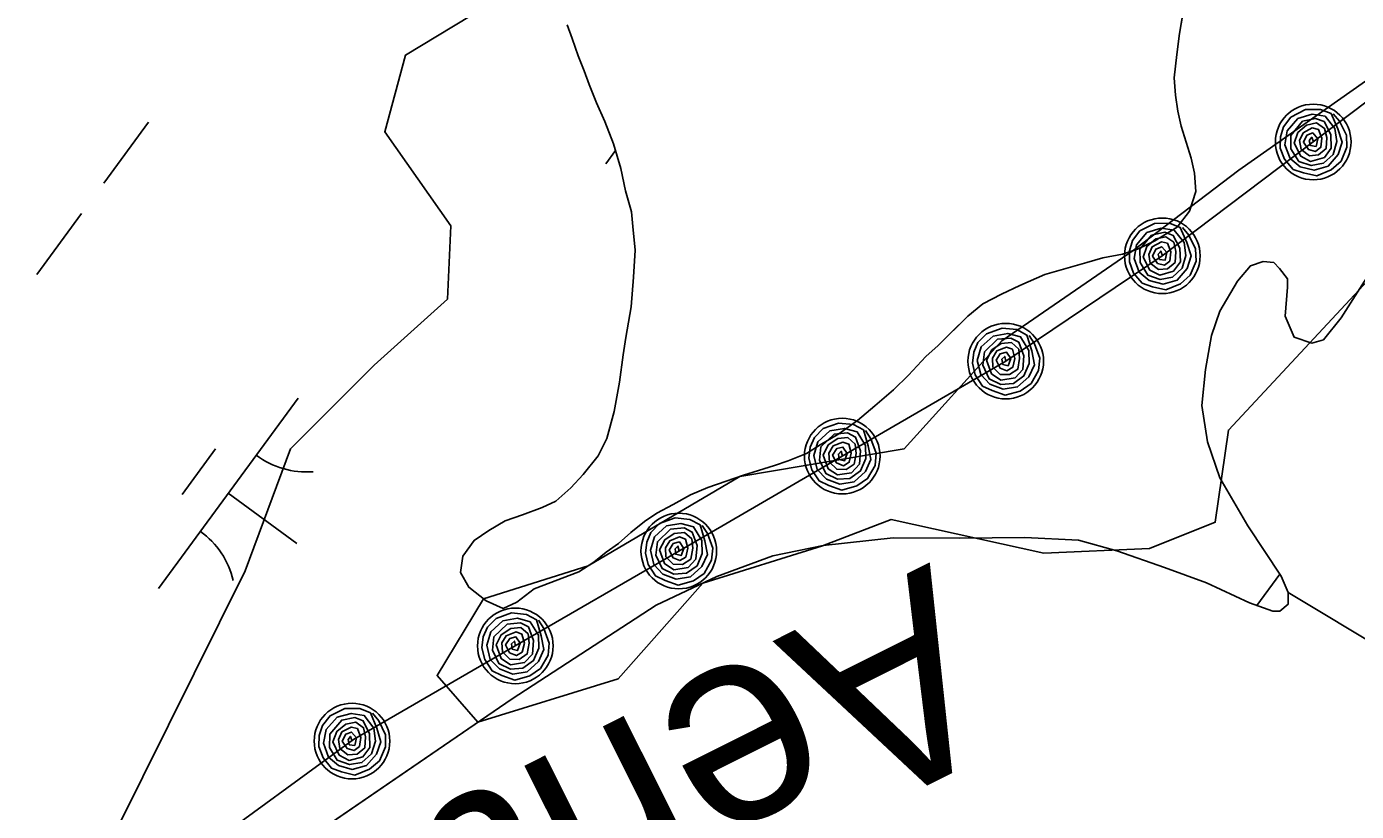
# Model space of a CAD drawing. Extents: x 3905714 to 3926767, y 183354 to 205755.
# Drawn here: x 3917620.2 to 3917901.6, y 196286.2 to 196452.2 of the extents above; entities that cross this region are included whole.
import ezdxf

# ---------------------------------------------------------------- set-up
doc = ezdxf.new("R2010")
doc.units = 0
for name, color, linetype in [('V-LEVE-TOET', 7, 'Continuous'), ('V-RIVR-EDGE', 7, 'Continuous'), ('V-RIVR-IDEN', 7, 'Continuous'), ('V-RRAP-FSHR', 7, 'Continuous'), ('V-TOPO-SHOR', 7, 'Continuous'), ('V-WETL-SWMP', 7, 'Continuous')]:
    doc.layers.add(name, color=color, linetype=linetype)

msp = doc.modelspace()

# ---------------------------------------------------------------- linework, layer by layer
at = {"layer": 'V-LEVE-TOET'}
msp.add_lwpolyline([(3918071.24, 196216.26), (3918013.59, 196256.52), (3917887.1, 196332.47)], dxfattribs=at)
at = {"layer": 'V-RIVR-EDGE'}
for points in [[(3917628.53, 196260.82), (3917666.46, 196337.04), (3917676.05, 196362.86), (3917693.75, 196380.56), (3917709.24, 196394.58), (3917709.98, 196410.06), (3917695.96, 196429.98), (3917700.39, 196446.21), (3917721.04, 196458.74), (3917744.64, 196474.97), (3917759.39, 196507.42), (3917782.26, 196523.65), (3917800.7, 196532.5), (3917824.3, 196526.6), (3917868.93, 196499.68), (3917880.36, 196480.87), (3917893.63, 196468.33), (3917904.7, 196467.59)], [(3917911.33, 196446.21), (3917876.67, 196421.87), (3917854.34, 196404.83), (3917826.51, 196385.72), (3917805.86, 196362.86), (3917771.1, 196357.02), (3917738.98, 196338.15), (3917716.88, 196331.13), (3917707.03, 196314.92), (3917707.03, 196314.92), (3917715.63, 196305.01), (3917745.38, 196314.18), (3917763.28, 196334.49), (3917788.56, 196342.39), (3917803.12, 196347.94)], [(3917949.73, 196447.7), (3917874.46, 196366.86), (3917871.68, 196347.35), (3917857.74, 196341.77), (3917835.44, 196340.84), (3917803.12, 196347.94)]]:
    msp.add_lwpolyline(points, dxfattribs=at)
at = {"layer": 'V-RRAP-FSHR'}
for points in [[(3917924.36, 196451.91), (3917892.42, 196427.82), (3917860.49, 196403.73), (3917827.36, 196381.44), (3917792.77, 196361.35), (3917758.18, 196341.26), (3917723.59, 196321.18), (3917689.36, 196301.36), (3917656.68, 196277.52), (3917624.32, 196254.13), (3917591.95, 196230.5), (3917563.66, 196202.84), (3917539.52, 196170.95), (3917515.38, 196139.56), (3917497.3, 196103.53), (3917480.56, 196067.2), (3917463.74, 196030.91), (3917446.57, 195994.78), (3917429.39, 195958.66)], [(3917896.66, 196433.79), (3917898.01, 196432.2), (3917899.48, 196429.28), (3917899.56, 196426.7), (3917898.31, 196423.74), (3917896.23, 196421.92), (3917893.17, 196420.64), (3917890.34, 196421.28), (3917888.18, 196422), (3917886.36, 196424.18), (3917885.45, 196426.54), (3917885.47, 196428.9), (3917886.1, 196431.03), (3917887.69, 196433.1), (3917890.79, 196434.67), (3917893.98, 196434.73), (3917896.21, 196433.85), (3917897.62, 196430.62), (3917898.54, 196427.8), (3917897.69, 196425.14), (3917895.57, 196422.7), (3917892.59, 196421.85), (3917889.66, 196422.57), (3917887.51, 196424.35), (3917886.43, 196427.24), (3917886.93, 196430.18), (3917889.17, 196432.79), (3917892.16, 196433.69), (3917894.92, 196433.28), (3917897.02, 196430.65), (3917897.43, 196427.92), (3917896.63, 196425.19), (3917894.59, 196423.32), (3917892, 196422.83), (3917889.38, 196423.71), (3917887.71, 196426.37), (3917887.69, 196429.22), (3917890.16, 196432.21), (3917892.93, 196432.81), (3917894.72, 196432.14), (3917896.11, 196429.42), (3917896.23, 196426.54), (3917894.79, 196424.57), (3917891.87, 196423.72), (3917889.77, 196424.81), (3917888.35, 196427.56), (3917889.17, 196429.82), (3917891.02, 196431.4), (3917893.14, 196431.86), (3917894.83, 196430.68), (3917895.27, 196428.74), (3917895.13, 196426.44), (3917893.54, 196425.1), (3917891.6, 196424.91), (3917889.86, 196426.24), (3917889.54, 196428.12), (3917890.27, 196429.73), (3917892.21, 196430.8), (3917893.51, 196430.49), (3917894.25, 196428.63), (3917894.04, 196426.72), (3917892.92, 196425.83), (3917891.41, 196426.23), (3917890.35, 196427.78), (3917891.08, 196429.24), (3917892.31, 196429.74), (3917893.4, 196428.5), (3917893.03, 196426.9), (3917891.85, 196427.05), (3917891.57, 196428.15), (3917892.1, 196428.81), (3917892.47, 196427.84)], [(3917864.73, 196409.7), (3917866.07, 196408.11), (3917867.54, 196405.19), (3917867.62, 196402.61), (3917866.37, 196399.65), (3917864.3, 196397.83), (3917861.24, 196396.55), (3917858.4, 196397.2), (3917856.25, 196397.92), (3917854.42, 196400.09), (3917853.52, 196402.46), (3917853.54, 196404.81), (3917854.17, 196406.94), (3917855.75, 196409.02), (3917858.86, 196410.59), (3917862.04, 196410.64), (3917864.28, 196409.76), (3917865.69, 196406.54), (3917866.61, 196403.71), (3917865.75, 196401.05), (3917863.64, 196398.61), (3917860.66, 196397.76), (3917857.73, 196398.48), (3917855.57, 196400.27), (3917854.5, 196403.15), (3917854.99, 196406.09), (3917857.24, 196408.7), (3917860.22, 196409.6), (3917862.99, 196409.19), (3917865.08, 196406.56), (3917865.49, 196403.83), (3917864.69, 196401.1), (3917862.66, 196399.23), (3917860.06, 196398.74), (3917857.45, 196399.63), (3917855.77, 196402.29), (3917855.75, 196405.13), (3917858.22, 196408.13), (3917861, 196408.72), (3917862.79, 196408.05), (3917864.18, 196405.33), (3917864.3, 196402.45), (3917862.85, 196400.48), (3917859.94, 196399.64), (3917857.83, 196400.72), (3917856.42, 196403.47), (3917857.24, 196405.74), (3917859.09, 196407.32), (3917861.2, 196407.77), (3917862.9, 196406.59), (3917863.33, 196404.65), (3917863.2, 196402.35), (3917861.61, 196401.01), (3917859.66, 196400.82), (3917857.93, 196402.15), (3917857.61, 196404.04), (3917858.33, 196405.65), (3917860.28, 196406.71), (3917861.57, 196406.4), (3917862.31, 196404.55), (3917862.11, 196402.63), (3917860.98, 196401.74), (3917859.47, 196402.14), (3917858.41, 196403.69), (3917859.14, 196405.16), (3917860.38, 196405.65), (3917861.46, 196404.41), (3917861.09, 196402.82), (3917859.92, 196402.96), (3917859.64, 196404.06), (3917860.17, 196404.72), (3917860.53, 196403.75)], [(3917832.29, 196386.86), (3917833.43, 196385.12), (3917834.54, 196382.04), (3917834.31, 196379.47), (3917832.71, 196376.68), (3917830.44, 196375.12), (3917827.25, 196374.22), (3917824.51, 196375.2), (3917822.46, 196376.17), (3917820.9, 196378.55), (3917820.29, 196381.01), (3917820.59, 196383.35), (3917821.47, 196385.38), (3917823.3, 196387.25), (3917826.57, 196388.44), (3917829.73, 196388.11), (3917831.85, 196386.97), (3917832.86, 196383.6), (3917833.44, 196380.69), (3917832.27, 196378.15), (3917829.88, 196375.98), (3917826.81, 196375.49), (3917823.99, 196376.56), (3917822.07, 196378.59), (3917821.34, 196381.58), (3917822.19, 196384.44), (3917824.73, 196386.76), (3917827.8, 196387.3), (3917830.5, 196386.56), (3917832.26, 196383.7), (3917832.34, 196380.93), (3917831.22, 196378.32), (3917828.98, 196376.71), (3917826.34, 196376.53), (3917823.85, 196377.73), (3917822.51, 196380.57), (3917822.83, 196383.39), (3917825.64, 196386.07), (3917828.47, 196386.33), (3917830.16, 196385.45), (3917831.22, 196382.58), (3917830.99, 196379.71), (3917829.32, 196377.93), (3917826.32, 196377.44), (3917824.37, 196378.77), (3917823.29, 196381.67), (3917824.38, 196383.82), (3917826.4, 196385.16), (3917828.55, 196385.36), (3917830.1, 196383.99), (3917830.3, 196382.01), (3917829.89, 196379.74), (3917828.15, 196378.6), (3917826.2, 196378.65), (3917824.63, 196380.18), (3917824.54, 196382.08), (3917825.45, 196383.6), (3917827.51, 196384.42), (3917828.76, 196383.96), (3917829.27, 196382.03), (3917828.84, 196380.15), (3917827.62, 196379.41), (3917826.16, 196379.98), (3917825.3, 196381.65), (3917826.2, 196383.01), (3917827.49, 196383.36), (3917828.41, 196382), (3917827.85, 196380.46), (3917826.71, 196380.74), (3917826.56, 196381.87), (3917827.16, 196382.46), (3917827.41, 196381.45)], [(3917797.7, 196366.77), (3917798.84, 196365.03), (3917799.95, 196361.96), (3917799.72, 196359.38), (3917798.12, 196356.6), (3917795.85, 196355.04), (3917792.66, 196354.13), (3917789.92, 196355.11), (3917787.87, 196356.09), (3917786.31, 196358.47), (3917785.7, 196360.92), (3917786, 196363.26), (3917786.88, 196365.29), (3917788.71, 196367.16), (3917791.98, 196368.35), (3917795.14, 196368.02), (3917797.26, 196366.89), (3917798.27, 196363.52), (3917798.84, 196360.6), (3917797.68, 196358.06), (3917795.28, 196355.89), (3917792.22, 196355.4), (3917789.4, 196356.47), (3917787.48, 196358.5), (3917786.75, 196361.5), (3917787.6, 196364.36), (3917790.14, 196366.68), (3917793.21, 196367.21), (3917795.91, 196366.47), (3917797.67, 196363.61), (3917797.75, 196360.85), (3917796.63, 196358.23), (3917794.39, 196356.62), (3917791.75, 196356.45), (3917789.26, 196357.64), (3917787.92, 196360.48), (3917788.24, 196363.31), (3917791.05, 196365.99), (3917793.88, 196366.24), (3917795.57, 196365.36), (3917796.63, 196362.49), (3917796.4, 196359.62), (3917794.73, 196357.84), (3917791.73, 196357.35), (3917789.77, 196358.68), (3917788.7, 196361.58), (3917789.79, 196363.73), (3917791.81, 196365.08), (3917793.96, 196365.28), (3917795.5, 196363.9), (3917795.71, 196361.93), (3917795.3, 196359.66), (3917793.56, 196358.51), (3917791.6, 196358.56), (3917790.04, 196360.09), (3917789.95, 196362), (3917790.86, 196363.51), (3917792.92, 196364.33), (3917794.17, 196363.88), (3917794.68, 196361.94), (3917794.25, 196360.06), (3917793.02, 196359.32), (3917791.57, 196359.9), (3917790.71, 196361.56), (3917791.61, 196362.93), (3917792.9, 196363.27), (3917793.82, 196361.91), (3917793.26, 196360.37), (3917792.12, 196360.65), (3917791.97, 196361.78), (3917792.57, 196362.37), (3917792.82, 196361.36)], [(3917763.11, 196346.68), (3917764.25, 196344.95), (3917765.36, 196341.87), (3917765.13, 196339.3), (3917763.53, 196336.51), (3917761.26, 196334.95), (3917758.06, 196334.04), (3917755.33, 196335.03), (3917753.27, 196336), (3917751.72, 196338.38), (3917751.11, 196340.83), (3917751.41, 196343.17), (3917752.29, 196345.21), (3917754.12, 196347.08), (3917757.38, 196348.27), (3917760.55, 196347.94), (3917762.67, 196346.8), (3917763.68, 196343.43), (3917764.25, 196340.51), (3917763.09, 196337.98), (3917760.69, 196335.81), (3917757.63, 196335.31), (3917754.81, 196336.38), (3917752.89, 196338.41), (3917752.16, 196341.41), (3917753.01, 196344.27), (3917755.55, 196346.59), (3917758.62, 196347.12), (3917761.32, 196346.39), (3917763.08, 196343.52), (3917763.16, 196340.76), (3917762.04, 196338.15), (3917759.8, 196336.54), (3917757.16, 196336.36), (3917754.67, 196337.55), (3917753.33, 196340.39), (3917753.65, 196343.22), (3917756.46, 196345.9), (3917759.29, 196346.15), (3917760.98, 196345.28), (3917762.04, 196342.41), (3917761.81, 196339.54), (3917760.14, 196337.75), (3917757.14, 196337.26), (3917755.18, 196338.6), (3917754.11, 196341.49), (3917755.2, 196343.64), (3917757.22, 196344.99), (3917759.37, 196345.19), (3917760.91, 196343.82), (3917761.12, 196341.84), (3917760.71, 196339.57), (3917758.97, 196338.43), (3917757.01, 196338.48), (3917755.45, 196340), (3917755.36, 196341.91), (3917756.27, 196343.42), (3917758.33, 196344.25), (3917759.58, 196343.79), (3917760.09, 196341.85), (3917759.66, 196339.98), (3917758.43, 196339.23), (3917756.98, 196339.81), (3917756.12, 196341.47), (3917757.02, 196342.84), (3917758.31, 196343.18), (3917759.23, 196341.83), (3917758.67, 196340.28), (3917757.52, 196340.57), (3917757.38, 196341.7), (3917757.98, 196342.29), (3917758.23, 196341.28)], [(3917728.52, 196326.6), (3917729.66, 196324.86), (3917730.77, 196321.78), (3917730.54, 196319.21), (3917728.94, 196316.42), (3917726.67, 196314.86), (3917723.47, 196313.96), (3917720.74, 196314.94), (3917718.68, 196315.91), (3917717.13, 196318.29), (3917716.52, 196320.75), (3917716.82, 196323.08), (3917717.7, 196325.12), (3917719.52, 196326.99), (3917722.79, 196328.18), (3917725.96, 196327.85), (3917728.08, 196326.71), (3917729.09, 196323.34), (3917729.66, 196320.43), (3917728.5, 196317.89), (3917726.1, 196315.72), (3917723.04, 196315.23), (3917720.22, 196316.3), (3917718.3, 196318.33), (3917717.57, 196321.32), (3917718.42, 196324.18), (3917720.96, 196326.5), (3917724.03, 196327.04), (3917726.73, 196326.3), (3917728.49, 196323.43), (3917728.57, 196320.67), (3917727.45, 196318.06), (3917725.21, 196316.45), (3917722.57, 196316.27), (3917720.08, 196317.47), (3917718.74, 196320.31), (3917719.06, 196323.13), (3917721.87, 196325.81), (3917724.7, 196326.07), (3917726.39, 196325.19), (3917727.45, 196322.32), (3917727.22, 196319.45), (3917725.55, 196317.67), (3917722.55, 196317.18), (3917720.59, 196318.51), (3917719.52, 196321.41), (3917720.6, 196323.56), (3917722.63, 196324.9), (3917724.78, 196325.1), (3917726.32, 196323.73), (3917726.52, 196321.75), (3917726.12, 196319.48), (3917724.38, 196318.34), (3917722.42, 196318.39), (3917720.86, 196319.92), (3917720.77, 196321.82), (3917721.68, 196323.34), (3917723.74, 196324.16), (3917724.99, 196323.7), (3917725.5, 196321.77), (3917725.07, 196319.89), (3917723.84, 196319.15), (3917722.39, 196319.72), (3917721.53, 196321.39), (3917722.43, 196322.75), (3917723.71, 196323.1), (3917724.64, 196321.74), (3917724.08, 196320.2), (3917722.93, 196320.48), (3917722.78, 196321.61), (3917723.39, 196322.2), (3917723.64, 196321.19)], [(3917693.38, 196306.93), (3917694.7, 196305.32), (3917696.12, 196302.37), (3917696.15, 196299.79), (3917694.85, 196296.85), (3917692.74, 196295.07), (3917689.66, 196293.84), (3917686.83, 196294.54), (3917684.69, 196295.3), (3917682.91, 196297.51), (3917682.05, 196299.89), (3917682.1, 196302.24), (3917682.77, 196304.36), (3917684.4, 196306.4), (3917687.53, 196307.92), (3917690.71, 196307.92), (3917692.93, 196307), (3917694.28, 196303.75), (3917695.15, 196300.91), (3917694.25, 196298.27), (3917692.09, 196295.86), (3917689.1, 196295.06), (3917686.18, 196295.84), (3917684.06, 196297.66), (3917683.03, 196300.57), (3917683.58, 196303.5), (3917685.87, 196306.07), (3917688.88, 196306.91), (3917691.63, 196306.45), (3917693.68, 196303.78), (3917694.04, 196301.04), (3917693.19, 196298.33), (3917691.12, 196296.5), (3917688.52, 196296.05), (3917685.92, 196296.99), (3917684.3, 196299.68), (3917684.33, 196302.52), (3917686.85, 196305.47), (3917689.64, 196306.01), (3917691.41, 196305.31), (3917692.75, 196302.57), (3917692.82, 196299.69), (3917691.34, 196297.74), (3917688.41, 196296.95), (3917686.33, 196298.08), (3917684.96, 196300.85), (3917685.82, 196303.1), (3917687.7, 196304.65), (3917689.82, 196305.06), (3917691.49, 196303.86), (3917691.9, 196301.91), (3917691.72, 196299.61), (3917690.11, 196298.29), (3917688.16, 196298.14), (3917686.45, 196299.5), (3917686.16, 196301.39), (3917686.92, 196302.99), (3917688.88, 196304.02), (3917690.17, 196303.69), (3917690.88, 196301.82), (3917690.64, 196299.91), (3917689.5, 196299.04), (3917687.99, 196299.47), (3917686.96, 196301.03), (3917687.71, 196302.49), (3917688.96, 196302.96), (3917690.02, 196301.7), (3917689.62, 196300.11), (3917688.45, 196300.27), (3917688.19, 196301.38), (3917688.73, 196302.03), (3917689.08, 196301.05)]]:
    msp.add_lwpolyline(points, dxfattribs=at)
for centre in [(3917892.42, 196427.82), (3917860.49, 196403.73), (3917827.36, 196381.44), (3917792.77, 196361.35), (3917758.18, 196341.26), (3917723.59, 196321.18), (3917689.04, 196301.04)]:
    msp.add_circle(centre, 8, dxfattribs=at)
at = {"layer": 'V-TOPO-SHOR'}
for points in [[(3917864.92, 196455.47), (3917864.11, 196450.78), (3917863.56, 196446.34), (3917863.01, 196441.38), (3917863.25, 196437.72), (3917863.75, 196434.32), (3917864.51, 196431.18), (3917865.54, 196427.78), (3917866.56, 196424.38), (3917867.33, 196421.24), (3917867.57, 196417.33), (3917866.24, 196413.15), (3917863.6, 196409.77), (3917858.89, 196406.93), (3917855.22, 196405.12), (3917852.08, 196404.1), (3917847.9, 196403.34), (3917844.49, 196402.31), (3917840.05, 196401.03), (3917835.6, 196399.75), (3917830.36, 196397.43), (3917826.44, 196395.63), (3917822.5, 196393.56), (3917819.35, 196390.97), (3917815.68, 196387.33), (3917813.05, 196384.74), (3917810.43, 196382.4), (3917806.75, 196378.51), (3917803.59, 196375.39), (3917799.66, 196372.02), (3917795.98, 196368.9), (3917792.05, 196366.05), (3917788.12, 196363.73), (3917785.23, 196361.91), (3917781.31, 196360.37), (3917778.43, 196359.35), (3917775.03, 196358.32), (3917771.88, 196357.29), (3917768.22, 196356.01), (3917764.3, 196354.73), (3917760.63, 196353.18), (3917756.96, 196351.11), (3917753.56, 196349.3), (3917750.93, 196347.49), (3917748.05, 196345.16), (3917745.42, 196342.82), (3917742.8, 196341.01), (3917740.18, 196338.93), (3917737.03, 196336.86), (3917727.61, 196333.26)], [(3917727.61, 196333.26), (3917723.93, 196330.41), (3917721.05, 196329.12), (3917717.41, 196330.71), (3917713.77, 196333.61), (3917711.96, 196336.75), (3917712.5, 196340.14), (3917714.87, 196343.52), (3917718.02, 196345.6), (3917721.42, 196347.66), (3917725.08, 196348.95), (3917729.27, 196350.49), (3917732.16, 196351.78), (3917735.31, 196354.63), (3917737.93, 196357.49), (3917741.09, 196361.39), (3917742.94, 196365.04), (3917744.54, 196370.77), (3917745.62, 196377.03), (3917746.44, 196382.78), (3917746.98, 196386.43), (3917748.07, 196392.95), (3917748.62, 196399.21), (3917748.92, 196404.96), (3917748.43, 196409.93), (3917748.19, 196413.06), (3917746.91, 196417.51), (3917745.89, 196422.22), (3917744.35, 196427.45), (3917742.55, 196432.16), (3917740.74, 196436.09), (3917739.2, 196440.02), (3917738.17, 196442.89), (3917736.89, 196446.04), (3917735.6, 196449.7), (3917734.57, 196452.58)], [(3917663.23, 196269.15), (3917722.92, 196309.99), (3917753.38, 196329.8), (3917766.24, 196335.89), (3917778.11, 196340.26), (3917788.73, 196342.42), (3917803.54, 196344.06), (3917817.6, 196343.98), (3917831.42, 196344.15), (3917842.76, 196343.58), (3917850.89, 196341.32), (3917860.98, 196337.8), (3917869.85, 196334.55), (3917878.95, 196330.3), (3917883.87, 196328.54), (3917885.35, 196328.53), (3917887.09, 196330), (3917887.1, 196332.47), (3917885.64, 196335.93), (3917878.55, 196346.58), (3917872.69, 196356.73), (3917870.02, 196364.39), (3917868.83, 196372.05), (3917869.62, 196379.69), (3917870.89, 196386.84), (3917872.65, 196392.01), (3917876.39, 196398.4), (3917879.12, 196401.59), (3917881.84, 196402.56), (3917884.06, 196402.3), (3917885.28, 196401.06), (3917887, 196398.83), (3917886.99, 196397.1), (3917886.46, 196390.94), (3917888.41, 196386.49), (3917892.1, 196385.23), (3917894.57, 196385.96)], [(3917894.57, 196385.96), (3917898.3, 196390.62), (3917904.77, 196400.7)]]:
    msp.add_lwpolyline(points, dxfattribs=at)
at = {"layer": 'V-WETL-SWMP'}
for p, q in [((3917865.73, 196460.17), (3917864.1, 196450.77)), ((3917735.6, 196449.7), (3917734.57, 196452.58)), ((3917864.1, 196450.77), (3917863.56, 196446.34)), ((3917736.89, 196446.04), (3917735.6, 196449.7)), ((3917738.17, 196442.89), (3917736.89, 196446.04)), ((3917863.56, 196446.34), (3917863, 196441.38)), ((3917739.2, 196440.01), (3917738.17, 196442.89)), ((3917740.75, 196436.09), (3917739.2, 196440.01)), ((3917863, 196441.38), (3917863.25, 196437.72)), ((3917863.25, 196437.72), (3917863.75, 196434.32)), ((3917742.55, 196432.16), (3917740.75, 196436.09)), ((3917863.75, 196434.32), (3917864.51, 196431.18)), ((3917646.01, 196432.05), (3917636.56, 196419.14)), ((3917744.35, 196427.45), (3917742.55, 196432.16)), ((3917864.51, 196431.18), (3917866.56, 196424.38)), ((3917744.78, 196425.99), (3917742.72, 196423.18)), ((3917745.89, 196422.22), (3917744.35, 196427.45)), ((3917866.56, 196424.38), (3917867.33, 196421.24)), ((3917746.9, 196417.51), (3917745.89, 196422.22)), ((3917867.33, 196421.24), (3917867.57, 196417.33)), ((3917748.18, 196413.06), (3917746.9, 196417.51)), ((3917867.57, 196417.33), (3917866.23, 196413.15)), ((3917631.83, 196412.69), (3917622.37, 196399.78)), ((3917748.43, 196409.93), (3917748.18, 196413.06)), ((3917866.23, 196413.15), (3917863.6, 196409.77)), ((3917748.92, 196404.96), (3917748.43, 196409.93)), ((3917863.6, 196409.77), (3917858.89, 196406.93)), ((3917858.89, 196406.93), (3917855.22, 196405.12)), ((3917748.62, 196399.22), (3917748.92, 196404.96)), ((3917847.9, 196403.34), (3917844.49, 196402.31)), ((3917852.08, 196404.1), (3917847.9, 196403.34)), ((3917855.22, 196405.12), (3917852.08, 196404.1)), ((3917844.49, 196402.31), (3917835.6, 196399.75)), ((3917876.39, 196398.4), (3917879.12, 196401.59)), ((3917879.12, 196401.59), (3917881.84, 196402.56)), ((3917881.84, 196402.56), (3917884.06, 196402.3)), ((3917884.06, 196402.3), (3917885.28, 196401.06)), ((3917885.28, 196401.06), (3917887, 196398.83)), ((3917898.3, 196390.62), (3917904.77, 196400.7)), ((3917748.07, 196392.95), (3917748.62, 196399.22)), ((3917830.36, 196397.43), (3917826.43, 196395.63)), ((3917835.6, 196399.75), (3917830.36, 196397.43)), ((3917872.65, 196392.01), (3917876.39, 196398.4)), ((3917887, 196398.83), (3917886.99, 196397.1)), ((3917826.43, 196395.63), (3917822.5, 196393.56)), ((3917886.99, 196397.1), (3917886.46, 196390.94)), ((3917746.98, 196386.43), (3917748.07, 196392.95)), ((3917822.5, 196393.56), (3917819.35, 196390.97)), ((3917870.89, 196386.84), (3917872.65, 196392.01)), ((3917819.35, 196390.97), (3917813.05, 196384.74)), ((3917886.46, 196390.94), (3917888.41, 196386.49)), ((3917894.57, 196385.96), (3917898.3, 196390.62)), ((3917746.44, 196382.77), (3917746.98, 196386.43)), ((3917869.62, 196379.69), (3917870.89, 196386.84)), ((3917888.41, 196386.49), (3917892.1, 196385.23)), ((3917892.1, 196385.23), (3917894.57, 196385.96)), ((3917813.05, 196384.74), (3917810.43, 196382.4)), ((3917745.62, 196377.03), (3917746.44, 196382.77)), ((3917810.43, 196382.4), (3917806.75, 196378.51)), ((3917806.75, 196378.51), (3917803.59, 196375.39)), ((3917868.83, 196372.05), (3917869.62, 196379.69)), ((3917744.54, 196370.77), (3917745.62, 196377.03)), ((3917803.59, 196375.39), (3917799.66, 196372.02)), ((3917677.65, 196373.64), (3917648.1, 196333.31)), ((3917799.66, 196372.02), (3917795.98, 196368.9)), ((3917870.02, 196364.39), (3917868.83, 196372.05)), ((3917742.94, 196365.04), (3917744.54, 196370.77)), ((3917795.98, 196368.9), (3917792.05, 196366.05)), ((3917741.09, 196361.39), (3917742.94, 196365.04)), ((3917788.12, 196363.73), (3917785.23, 196361.91)), ((3917792.05, 196366.05), (3917788.12, 196363.73)), ((3917872.69, 196356.73), (3917870.02, 196364.39)), ((3917660.19, 196362.87), (3917653.1, 196353.19)), ((3917737.93, 196357.49), (3917741.09, 196361.39)), ((3917785.23, 196361.91), (3917781.31, 196360.37)), ((3917775.03, 196358.32), (3917771.89, 196357.29)), ((3917778.43, 196359.34), (3917775.03, 196358.32)), ((3917781.31, 196360.37), (3917778.43, 196359.34)), ((3917735.31, 196354.63), (3917737.93, 196357.49)), ((3917768.22, 196356.01), (3917764.3, 196354.73)), ((3917771.89, 196357.29), (3917768.22, 196356.01)), ((3917878.55, 196346.58), (3917872.69, 196356.73)), ((3917662.87, 196353.47), (3917677.39, 196342.84)), ((3917732.16, 196351.78), (3917735.31, 196354.63)), ((3917760.63, 196353.18), (3917756.96, 196351.11)), ((3917764.3, 196354.73), (3917760.63, 196353.18)), ((3917725.09, 196348.95), (3917729.27, 196350.49)), ((3917729.27, 196350.49), (3917732.16, 196351.78)), ((3917753.56, 196349.3), (3917750.93, 196347.49)), ((3917756.96, 196351.11), (3917753.56, 196349.3)), ((3917718.02, 196345.59), (3917721.42, 196347.66)), ((3917721.42, 196347.66), (3917725.09, 196348.95)), ((3917750.93, 196347.49), (3917748.05, 196345.16)), ((3917885.64, 196335.93), (3917878.55, 196346.58)), ((3917714.87, 196343.52), (3917718.02, 196345.59)), ((3917748.05, 196345.16), (3917745.42, 196342.82)), ((3917788.73, 196342.42), (3917803.54, 196344.06)), ((3917803.54, 196344.06), (3917817.6, 196343.98)), ((3917817.6, 196343.98), (3917831.42, 196344.14)), ((3917831.42, 196344.14), (3917842.76, 196343.58)), ((3917712.5, 196340.14), (3917714.87, 196343.52)), ((3917742.8, 196341.01), (3917740.18, 196338.93)), ((3917745.42, 196342.82), (3917742.8, 196341.01)), ((3917778.11, 196340.26), (3917788.73, 196342.42)), ((3917842.76, 196343.58), (3917850.89, 196341.32)), ((3917850.89, 196341.32), (3917860.98, 196337.8)), ((3917711.96, 196336.75), (3917712.5, 196340.14)), ((3917740.18, 196338.93), (3917737.03, 196336.86)), ((3917766.24, 196335.89), (3917778.11, 196340.26)), ((3917713.77, 196333.61), (3917711.96, 196336.75)), ((3917737.03, 196336.86), (3917727.61, 196333.26)), ((3917753.38, 196329.8), (3917766.24, 196335.89)), ((3917860.98, 196337.8), (3917869.85, 196334.55)), ((3917885.34, 196336.39), (3917880.47, 196329.75)), ((3917887.1, 196332.47), (3917885.64, 196335.93)), ((3917717.41, 196330.71), (3917713.77, 196333.61)), ((3917727.61, 196333.26), (3917723.93, 196330.41)), ((3917869.85, 196334.55), (3917878.95, 196330.3)), ((3917887.09, 196330), (3917887.1, 196332.47)), ((3917721.05, 196329.12), (3917717.41, 196330.71)), ((3917723.93, 196330.41), (3917721.05, 196329.12)), ((3917722.92, 196309.99), (3917753.38, 196329.8)), ((3917878.95, 196330.3), (3917883.87, 196328.54)), ((3917885.35, 196328.53), (3917887.09, 196330)), ((3917883.87, 196328.54), (3917885.35, 196328.53)), ((3917663.23, 196269.15), (3917722.92, 196309.99))]:
    msp.add_line(p, q, dxfattribs=at)
for centre, start, end in [((3917679.39, 196375.61), 233, 274.5436), ((3917646.74, 196331.05), 13, 54.5436)]:
    msp.add_arc(centre, 17.62, start, end, dxfattribs=at)

# ---------------------------------------------------------------- texts
at = {"layer": 'V-RIVR-IDEN'}
msp.add_text('Aerial', height=42, rotation=206.6647, dxfattribs=at).set_placement((3917811.38, 196338.94))

doc.saveas('drawing.dxf')
